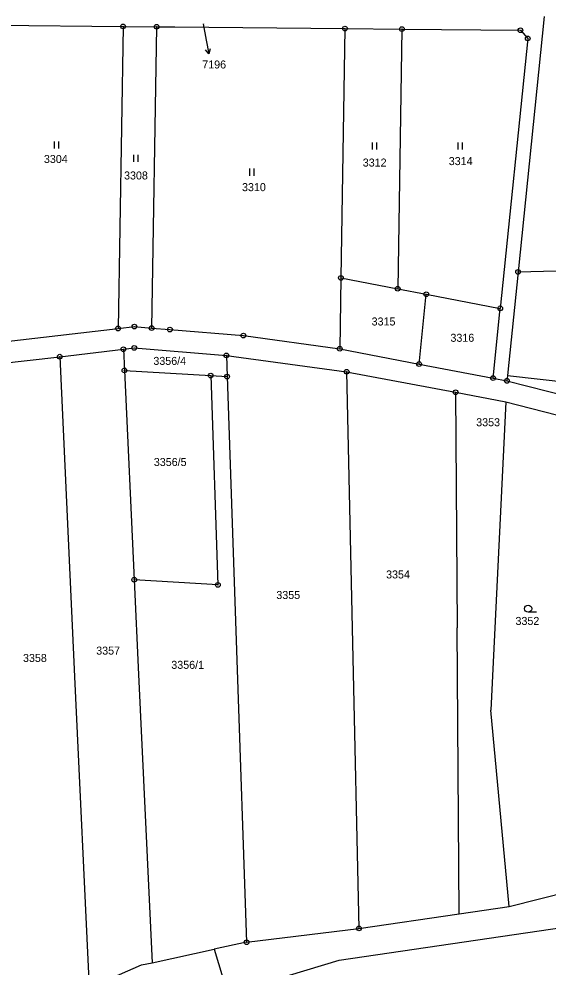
# Model space of a CAD drawing. Extents: x -593183 to -588034, y -1130415 to -1124994.
# Drawn here: x -592596.5 to -592484.2, y -1128548.3 to -1128347 of the extents above; entities that cross this region are included whole.
import ezdxf

# ---------------------------------------------------------------- set-up
doc = ezdxf.new("R2010")
doc.units = 0
for name, color, linetype in [('Vrstva 1', 7, 'Continuous'), ('Vrstva 16', 7, 'Continuous'), ('Vrstva 18', 7, 'Continuous'), ('Vrstva 24', 7, 'Continuous'), ('Vrstva 25', 7, 'Continuous')]:
    doc.layers.add(name, color=color, linetype=linetype)

msp = doc.modelspace()

# ---------------------------------------------------------------- linework, layer by layer
at = {"layer": 'Vrstva 1'}
for p, q in [((-592485.02, -1128346.49), (-592490.55, -1128400.75)), ((-592603.27, -1128348.31), (-592574.41, -1128348.61)), ((-592574.41, -1128348.61), (-592575.47, -1128412.75)), ((-592574.41, -1128348.61), (-592567.27, -1128348.68)), ((-592567.27, -1128348.68), (-592568.33, -1128412.65)), ((-592567.27, -1128348.68), (-592563.41, -1128348.72)), ((-592563.41, -1128348.72), (-592527.29, -1128349.07)), ((-592527.29, -1128349.07), (-592528.15, -1128402)), ((-592527.29, -1128349.07), (-592515.21, -1128349.19)), ((-592515.21, -1128349.19), (-592516.1, -1128404.31)), ((-592515.21, -1128349.19), (-592490.05, -1128349.44)), ((-592490.05, -1128349.44), (-592488.51, -1128351.16)), ((-592488.51, -1128351.16), (-592494.35, -1128408.47)), ((-592528.15, -1128402), (-592528.39, -1128417.06)), ((-592528.15, -1128402), (-592516.1, -1128404.31)), ((-592490.55, -1128400.75), (-592492.8, -1128422.75)), ((-592490.55, -1128400.75), (-592479.76, -1128400.42)), ((-592516.1, -1128404.31), (-592510.04, -1128405.47)), ((-592511.55, -1128420.29), (-592510.04, -1128405.47)), ((-592510.04, -1128405.47), (-592494.35, -1128408.47)), ((-592495.86, -1128423.29), (-592494.35, -1128408.47)), ((-592601.45, -1128415.78), (-592575.47, -1128412.75)), ((-592575.47, -1128412.75), (-592572, -1128412.35)), ((-592572, -1128412.35), (-592568.33, -1128412.65)), ((-592568.33, -1128412.65), (-592564.47, -1128412.97)), ((-592564.47, -1128412.97), (-592548.86, -1128414.24)), ((-592548.86, -1128414.24), (-592528.39, -1128417.06)), ((-592587.85, -1128418.73), (-592574.33, -1128417.15)), ((-592574.33, -1128417.15), (-592572.04, -1128416.88)), ((-592574.33, -1128417.15), (-592574.12, -1128421.65)), ((-592572.04, -1128416.88), (-592552.47, -1128418.46)), ((-592528.39, -1128417.06), (-592511.55, -1128420.29)), ((-592603.93, -1128420.61), (-592587.85, -1128418.73)), ((-592587.85, -1128418.73), (-592584.61, -1128488.18)), ((-592552.47, -1128418.46), (-592552.31, -1128422.96)), ((-592552.47, -1128418.46), (-592526.94, -1128421.92)), ((-592511.55, -1128420.29), (-592495.86, -1128423.29)), ((-592574.12, -1128421.65), (-592572.04, -1128466.1)), ((-592574.12, -1128421.65), (-592555.8, -1128422.75)), ((-592526.94, -1128421.92), (-592525.67, -1128479.55)), ((-592526.94, -1128421.92), (-592503.8, -1128426.3)), ((-592555.8, -1128422.75), (-592552.31, -1128422.96)), ((-592555.8, -1128422.75), (-592554.28, -1128467.17)), ((-592552.31, -1128422.96), (-592550.24, -1128483.15)), ((-592495.86, -1128423.29), (-592492.91, -1128423.86)), ((-592492.8, -1128422.75), (-592492.91, -1128423.86)), ((-592492.91, -1128423.86), (-592479.11, -1128427.35)), ((-592492.8, -1128422.75), (-592455.76, -1128426.89)), ((-592503.8, -1128426.3), (-592503.47, -1128476.3)), ((-592503.8, -1128426.3), (-592493.13, -1128428.35)), ((-592493.13, -1128428.35), (-592496.32, -1128493.78)), ((-592493.13, -1128428.35), (-592479.62, -1128431.82)), ((-592554.28, -1128467.17), (-592572.04, -1128466.1)), ((-592572.04, -1128466.1), (-592571.1, -1128486.2)), ((-592503.06, -1128536.99), (-592503.47, -1128476.3)), ((-592525.67, -1128479.55), (-592524.33, -1128540.09)), ((-592550.24, -1128483.15), (-592548.17, -1128543.03)), ((-592571.1, -1128486.2), (-592568.24, -1128547.38)), ((-592584.61, -1128488.18), (-592581.6, -1128552.69)), ((-592492.41, -1128535.44), (-592496.32, -1128493.78)), ((-592492.41, -1128535.44), (-592477.54, -1128531.71)), ((-592524.33, -1128540.09), (-592503.06, -1128536.99)), ((-592503.06, -1128536.99), (-592492.41, -1128535.44)), ((-592548.17, -1128543.03), (-592524.33, -1128540.09)), ((-592528.53, -1128546.82), (-592480.79, -1128539.86)), ((-592548.17, -1128543.03), (-592555.08, -1128544.53)), ((-592568.24, -1128547.38), (-592555.08, -1128544.53)), ((-592555.08, -1128544.53), (-592552.1, -1128554.17)), ((-592546.59, -1128552.3), (-592528.53, -1128546.82)), ((-592581.6, -1128552.69), (-592570.52, -1128547.87)), ((-592570.52, -1128547.87), (-592568.24, -1128547.38))]:
    msp.add_line(p, q, dxfattribs=at)
at = {"layer": 'Vrstva 16'}
msp.add_line((-592557.43, -1128348.08), (-592556.76, -1128351.51), dxfattribs=at)
at = {"layer": 'Vrstva 24'}
for centre, radius in [((-592574.41, -1128348.61), 0.5), ((-592574.41, -1128348.61), 0.0327), ((-592567.27, -1128348.68), 0.5), ((-592567.27, -1128348.68), 0.0327), ((-592527.29, -1128349.07), 0.5), ((-592527.29, -1128349.07), 0.0327), ((-592515.21, -1128349.19), 0.5), ((-592515.21, -1128349.19), 0.0327), ((-592490.05, -1128349.44), 0.5), ((-592490.05, -1128349.44), 0.0327), ((-592488.51, -1128351.16), 0.5), ((-592488.51, -1128351.16), 0.0327), ((-592528.15, -1128402), 0.5), ((-592528.15, -1128402), 0.0327), ((-592490.55, -1128400.75), 0.5), ((-592490.55, -1128400.75), 0.0327), ((-592516.1, -1128404.31), 0.5), ((-592516.1, -1128404.31), 0.0327), ((-592510.04, -1128405.47), 0.5), ((-592510.04, -1128405.47), 0.0327), ((-592494.35, -1128408.47), 0.5), ((-592494.35, -1128408.47), 0.0327), ((-592575.47, -1128412.75), 0.5), ((-592572, -1128412.35), 0.5), ((-592568.33, -1128412.65), 0.5), ((-592575.47, -1128412.75), 0.0327), ((-592572, -1128412.35), 0.0327), ((-592568.33, -1128412.65), 0.0327), ((-592564.47, -1128412.97), 0.5), ((-592564.47, -1128412.97), 0.0327), ((-592548.86, -1128414.24), 0.5), ((-592548.86, -1128414.24), 0.0327), ((-592587.85, -1128418.73), 0.5), ((-592574.33, -1128417.15), 0.5), ((-592574.33, -1128417.15), 0.0327), ((-592572.04, -1128416.88), 0.5), ((-592572.04, -1128416.88), 0.0327), ((-592552.47, -1128418.46), 0.5), ((-592528.39, -1128417.06), 0.5), ((-592528.39, -1128417.06), 0.0327), ((-592587.85, -1128418.73), 0.0327), ((-592552.47, -1128418.46), 0.0327), ((-592511.55, -1128420.29), 0.5), ((-592511.55, -1128420.29), 0.0327), ((-592574.12, -1128421.65), 0.5), ((-592574.12, -1128421.65), 0.0327), ((-592555.8, -1128422.75), 0.5), ((-592526.94, -1128421.92), 0.5), ((-592526.94, -1128421.92), 0.0327), ((-592555.8, -1128422.75), 0.0327), ((-592552.31, -1128422.96), 0.5), ((-592552.31, -1128422.96), 0.0327), ((-592495.86, -1128423.29), 0.5), ((-592495.86, -1128423.29), 0.0327), ((-592492.91, -1128423.86), 0.5), ((-592492.91, -1128423.86), 0.0327), ((-592503.8, -1128426.3), 0.5), ((-592503.8, -1128426.3), 0.0327), ((-592572.04, -1128466.1), 0.5), ((-592572.04, -1128466.1), 0.0327), ((-592554.28, -1128467.17), 0.5), ((-592554.28, -1128467.17), 0.0327), ((-592524.33, -1128540.09), 0.5), ((-592524.33, -1128540.09), 0.0327), ((-592548.17, -1128543.03), 0.5), ((-592548.17, -1128543.03), 0.0327)]:
    msp.add_circle(centre, radius, dxfattribs=at)
at = {"layer": 'Vrstva 25'}
for p, q in [((-592556.76, -1128351.51), (-592556.19, -1128354.45)), ((-592589.05, -1128373.05), (-592589.05, -1128374.55)), ((-592588.03, -1128374.55), (-592588.03, -1128373.05)), ((-592521.54, -1128373.25), (-592521.54, -1128374.75)), ((-592520.52, -1128374.75), (-592520.52, -1128373.25)), ((-592503.35, -1128373.27), (-592503.35, -1128374.77)), ((-592502.33, -1128374.77), (-592502.33, -1128373.27)), ((-592572.18, -1128375.89), (-592572.18, -1128377.39)), ((-592571.16, -1128377.39), (-592571.16, -1128375.89)), ((-592547.57, -1128378.81), (-592547.57, -1128380.31)), ((-592546.55, -1128380.31), (-592546.55, -1128378.81)), ((-592486.66, -1128472.98), (-592488.41, -1128472.98))]:
    msp.add_line(p, q, dxfattribs=at)
msp.add_lwpolyline([(-592555.89, -1128353.38), (-592556.19, -1128354.45), (-592556.87, -1128353.57)], dxfattribs=at)
msp.add_circle((-592488.41, -1128472.23), 0.75, dxfattribs=at)

# ---------------------------------------------------------------- texts
at = {"layer": 'Vrstva 16'}
msp.add_text('7196', height=1.7, dxfattribs=at).set_placement((-592557.59, -1128357.55))
at = {"layer": 'Vrstva 18'}
for s, height, p in [('7196', 0.1, (-592557.43, -1128348.08)), ('3304', 1.7, (-592591.2, -1128377.61)), ('3312', 1.7, (-592523.52, -1128378.37)), ('3314', 1.7, (-592505.27, -1128378.06)), ('3308', 1.7, (-592574.19, -1128381.11)), ('3310', 1.7, (-592549.15, -1128383.59)), ('3315', 1.7, (-592521.64, -1128412.11)), ('3316', 1.7, (-592504.91, -1128415.57)), ('3356/4', 1.7, (-592567.97, -1128420.48)), ('3353', 1.7, (-592499.44, -1128433.5)), ('3356/5', 1.7, (-592567.87, -1128441.94)), ('3354', 1.7, (-592518.57, -1128465.81)), ('3355', 1.7, (-592541.87, -1128470.17)), ('3352', 1.7, (-592491.1, -1128475.68)), ('3357', 1.7, (-592580.1, -1128481.98)), ('3358', 1.7, (-592595.64, -1128483.54)), ('3356/1', 1.7, (-592564.16, -1128485))]:
    msp.add_text(s, height=height, dxfattribs=at).set_placement(p)

doc.saveas('drawing.dxf')
